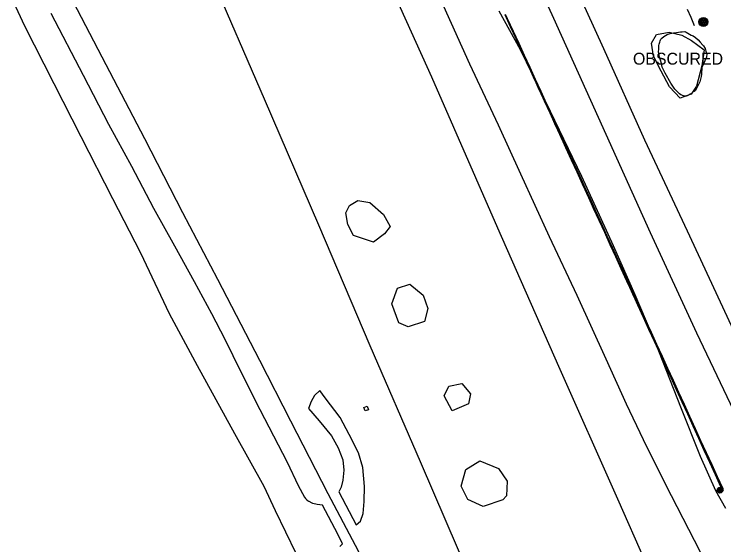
# Model space of a CAD drawing. Extents: x 368532 to 392481, y 10654822 to 10676899.
# Drawn here: x 377854.7 to 378153.1, y 10662271.1 to 10662494.1 of the extents above; entities that cross this region are included whole.
import ezdxf

# ---------------------------------------------------------------- set-up
doc = ezdxf.new("R2010")
doc.units = 0
for name, color, linetype in [('p_Catenary', 7, 'Continuous'), ('p_dtm obscured area', 7, 'Continuous'), ('p_railroad rr control', 7, 'Continuous'), ('p_road dirt road', 7, 'Continuous'), ('p_structure fence', 7, 'Continuous'), ('p_utility general pole', 7, 'Continuous'), ('p_veg woods', 7, 'Continuous')]:
    doc.layers.add(name, color=color, linetype=linetype)

msp = doc.modelspace()

# ---------------------------------------------------------------- linework, layer by layer
at = {"layer": 'p_Catenary'}
for points in [[(378137.65, 10662496.26), (378139.19, 10662492.84), (378140.72, 10662489.42)], [(378151.92, 10662295.42), (378149.59, 10662300.51), (378147.26, 10662305.59), (378144.93, 10662310.68), (378142.61, 10662315.77), (378140.28, 10662320.86), (378137.95, 10662325.95), (378135.62, 10662331.04), (378133.29, 10662336.13), (378130.97, 10662341.21), (378128.64, 10662346.3), (378126.31, 10662351.39), (378123.98, 10662356.48), (378121.65, 10662361.57), (378119.33, 10662366.66), (378117, 10662371.75), (378114.67, 10662376.84), (378112.34, 10662381.92), (378110.01, 10662387.01), (378107.69, 10662392.1), (378105.36, 10662397.19), (378103.03, 10662402.28), (378100.7, 10662407.37), (378098.37, 10662412.46), (378096.05, 10662417.54), (378093.72, 10662422.63), (378091.39, 10662427.72), (378089.06, 10662432.81), (378086.73, 10662437.9), (378084.41, 10662442.99), (378082.08, 10662448.08), (378079.75, 10662453.16), (378077.42, 10662458.25), (378075.09, 10662463.34), (378072.77, 10662468.43), (378070.44, 10662473.52), (378068.11, 10662478.61), (378065.78, 10662483.7), (378063.45, 10662488.79), (378061.12, 10662493.87)], [(378061.14, 10662494.06), (378063.49, 10662488.93), (378065.84, 10662483.79), (378068.19, 10662478.66), (378070.54, 10662473.53), (378072.89, 10662468.39), (378075.24, 10662463.26), (378077.59, 10662458.12), (378079.94, 10662452.99), (378082.29, 10662447.86), (378084.64, 10662442.72), (378086.99, 10662437.59), (378089.34, 10662432.45), (378091.69, 10662427.32), (378094.04, 10662422.18), (378096.39, 10662417.05), (378098.74, 10662411.92), (378101.09, 10662406.78), (378103.44, 10662401.65), (378105.79, 10662396.51), (378108.15, 10662391.38), (378110.5, 10662386.25), (378112.85, 10662381.11), (378115.2, 10662375.98), (378117.55, 10662370.84), (378119.9, 10662365.71), (378122.25, 10662360.58), (378124.6, 10662355.44), (378126.95, 10662350.31), (378129.3, 10662345.17), (378131.65, 10662340.04), (378134, 10662334.91), (378136.35, 10662329.77), (378138.7, 10662324.64), (378141.05, 10662319.5), (378143.4, 10662314.37), (378145.75, 10662309.24), (378148.1, 10662304.1), (378150.45, 10662298.97), (378152.8, 10662293.83)], [(378152.05, 10662295.33), (378149.73, 10662300.4), (378147.41, 10662305.46), (378145.09, 10662310.53), (378142.77, 10662315.6), (378140.45, 10662320.67), (378138.13, 10662325.74), (378135.81, 10662330.81), (378133.48, 10662335.87), (378131.16, 10662340.94), (378128.84, 10662346.01), (378126.52, 10662351.08), (378124.2, 10662356.15), (378121.88, 10662361.22), (378119.56, 10662366.28), (378117.24, 10662371.35), (378114.92, 10662376.42), (378112.6, 10662381.49), (378110.28, 10662386.56), (378107.95, 10662391.63), (378105.63, 10662396.69), (378103.31, 10662401.76), (378100.99, 10662406.83), (378098.67, 10662411.9), (378096.35, 10662416.97), (378094.03, 10662422.04), (378091.71, 10662427.1), (378089.39, 10662432.17), (378087.07, 10662437.24), (378084.75, 10662442.31), (378082.42, 10662447.38), (378080.1, 10662452.45), (378077.78, 10662457.51), (378075.46, 10662462.58), (378073.14, 10662467.65), (378070.82, 10662472.72), (378068.5, 10662477.79), (378066.18, 10662482.86), (378063.86, 10662487.93), (378061.54, 10662492.99)], [(378061.8, 10662492.81), (378064.13, 10662487.73), (378066.47, 10662482.64), (378068.8, 10662477.55), (378071.13, 10662472.46), (378073.46, 10662467.38), (378075.79, 10662462.29), (378078.12, 10662457.2), (378080.45, 10662452.11), (378082.78, 10662447.03), (378085.11, 10662441.94), (378087.44, 10662436.85), (378089.77, 10662431.76), (378092.1, 10662426.67), (378094.43, 10662421.59), (378096.76, 10662416.5), (378099.09, 10662411.41), (378101.42, 10662406.32), (378103.75, 10662401.24), (378106.08, 10662396.15), (378108.41, 10662391.06), (378110.74, 10662385.97), (378113.08, 10662380.89), (378115.41, 10662375.8), (378117.74, 10662370.71), (378120.07, 10662365.62), (378122.4, 10662360.54), (378124.73, 10662355.45), (378127.06, 10662350.36), (378129.39, 10662345.27), (378131.72, 10662340.19), (378134.05, 10662335.1), (378136.38, 10662330.01), (378138.71, 10662324.92), (378141.04, 10662319.84), (378143.37, 10662314.75), (378145.7, 10662309.66), (378148.03, 10662304.57), (378150.36, 10662299.49), (378152.69, 10662294.4)], [(378062.22, 10662492.08), (378064.54, 10662487.02), (378066.85, 10662481.96), (378069.17, 10662476.89), (378071.49, 10662471.83), (378073.81, 10662466.77), (378076.13, 10662461.71), (378078.45, 10662456.65), (378080.77, 10662451.59), (378083.09, 10662446.53), (378085.41, 10662441.47), (378087.73, 10662436.41), (378090.05, 10662431.34), (378092.37, 10662426.28), (378094.68, 10662421.22), (378097, 10662416.16), (378099.32, 10662411.1), (378101.64, 10662406.04), (378103.96, 10662400.98), (378106.28, 10662395.92), (378108.6, 10662390.86), (378110.92, 10662385.8), (378113.24, 10662380.73), (378115.56, 10662375.67), (378117.88, 10662370.61), (378120.2, 10662365.55), (378122.51, 10662360.49), (378124.83, 10662355.43), (378127.15, 10662350.37), (378129.47, 10662345.31), (378131.79, 10662340.25), (378134.11, 10662335.18), (378136.43, 10662330.12), (378138.75, 10662325.06), (378141.07, 10662320), (378143.39, 10662314.94), (378145.71, 10662309.88), (378148.03, 10662304.82), (378150.34, 10662299.76), (378152.66, 10662294.7)]]:
    msp.add_lwpolyline(points, dxfattribs=at)
at = {"layer": 'p_dtm obscured area'}
msp.add_lwpolyline([(378140.05, 10662461.47), (378139.52, 10662460.79), (378139.02, 10662460.5), (378138.56, 10662460.24), (378138.24, 10662460.04), (378137.7, 10662459.84), (378137.24, 10662459.71), (378136.64, 10662459.7), (378136.11, 10662459.81), (378135.03, 10662460.24), (378134.45, 10662460.6), (378133.48, 10662461.58), (378132.56, 10662462.61), (378130.78, 10662465.05), (378128.45, 10662469.37), (378127.22, 10662471.9), (378126.88, 10662473.39), (378126.55, 10662474.84), (378126.1, 10662476.01), (378125.9, 10662476.92), (378125.84, 10662477.6), (378125.71, 10662478.33), (378125.77, 10662479.37), (378125.73, 10662480.32), (378125.79, 10662480.98), (378125.9, 10662481.5), (378126.15, 10662482.33), (378126.31, 10662482.88), (378126.59, 10662483.56), (378127.05, 10662484.06), (378127.94, 10662484.77), (378129.27, 10662485.59), (378130.6, 10662485.96), (378132.01, 10662486.28), (378133.26, 10662486.44), (378134.9, 10662486.75), (378135.67, 10662486.75), (378136.71, 10662486.8), (378137.31, 10662486.54), (378138, 10662486.07), (378138.7, 10662485.75), (378139.46, 10662485.35), (378140.28, 10662484.96), (378141.26, 10662484.29), (378142.36, 10662483.26), (378143.18, 10662482.39), (378144.27, 10662481.08), (378144.62, 10662480.74), (378145.24, 10662479.62), (378145.58, 10662478.59), (378145.94, 10662477.43), (378145.81, 10662476.08), (378143.88, 10662471.7), (378143.73, 10662468.94), (378143.63, 10662467.86), (378143.39, 10662466.75), (378143.02, 10662465.71), (378142.46, 10662464.58), (378141.93, 10662463.52), (378141.21, 10662462.09), (378140.68, 10662461.61)], close=True, dxfattribs=at)
at = {"layer": 'p_railroad rr control'}
for points in [[(378234.3, 10662208.89), (378206.01, 10662262.23), (378178.43, 10662317.19), (378156.32, 10662363.04), (378137.84, 10662402.89), (378119.98, 10662441.18), (378102.6, 10662479.54), (378087.32, 10662513.11), (378067.19, 10662557.7), (378049.72, 10662596.8), (378042.9, 10662611.89)], [(378029.98, 10662606.04), (378045.43, 10662572.29), (378064.01, 10662530.85), (378081.49, 10662492.43), (378100.22, 10662450.8), (378122.14, 10662402.32), (378141.6, 10662360.19), (378162.92, 10662315.47), (378184.69, 10662271.8), (378207.19, 10662228.58), (378221.94, 10662201.36)], [(378104.72, 10662121.83), (378078.37, 10662183.23), (378059.29, 10662227.42), (378041.48, 10662268.84), (378025.62, 10662305.88), (378004.46, 10662354.76), (377982.77, 10662405.38), (377959.92, 10662458.36), (377937.06, 10662511.18), (377923.89, 10662542.32)], [(377872.51, 10662512.94), (377891.6, 10662476.25), (377909.42, 10662441.88), (377925.51, 10662410.74), (377940.21, 10662382.73), (377957.79, 10662348.64), (377970.95, 10662323.22), (377986.65, 10662292.67), (377998.03, 10662270.84), (378016.95, 10662234.52), (378042.45, 10662184.12), (378064.75, 10662140.69), (378080.77, 10662109.69)]]:
    msp.add_lwpolyline(points, dxfattribs=at)
msp.add_lwpolyline([(378002.26, 10662327.32), (378001.68, 10662328.84), (378003.08, 10662329.37), (378003.65, 10662327.84)], close=True, dxfattribs=at)
at = {"layer": 'p_road dirt road'}
for p, q in [((377859.02, 10662489.34), (377854.68, 10662498.75)), ((378035.21, 10662497.48), (378046.16, 10662473.17)), ((378067.64, 10662479.13), (378058.69, 10662495.39)), ((377870.09, 10662494.55), (377883.73, 10662468.44)), ((377871.56, 10662464.88), (377859.02, 10662489.34)), ((378080.23, 10662453.19), (378067.64, 10662479.13)), ((378046.16, 10662473.17), (378058.16, 10662447.61)), ((377883.73, 10662468.44), (377894.36, 10662447.88)), ((377882.82, 10662442.56), (377871.56, 10662464.88)), ((378093.44, 10662425.82), (378080.23, 10662453.19)), ((377894.36, 10662447.88), (377904.07, 10662430.29)), ((378058.16, 10662447.61), (378067.62, 10662426.93)), ((377896.12, 10662416.42), (377882.82, 10662442.56)), ((377904.07, 10662430.29), (377913.29, 10662412.61)), ((378067.62, 10662426.93), (378079.65, 10662400.61)), ((378106.8, 10662396.67), (378093.44, 10662425.82)), ((377907.97, 10662393.61), (377896.12, 10662416.42)), ((377913.29, 10662412.61), (377922.05, 10662396.69)), ((378079.65, 10662400.61), (378091.38, 10662375.93)), ((377922.05, 10662396.69), (377930.41, 10662381.78)), ((378115.82, 10662376.15), (378106.8, 10662396.67)), ((377919.94, 10662368.12), (377907.97, 10662393.61)), ((377930.41, 10662381.78), (377937.63, 10662368.25)), ((378124.53, 10662355.71), (378115.82, 10662376.15)), ((378091.38, 10662375.93), (378103.51, 10662349.29)), ((377931.78, 10662346.32), (377919.94, 10662368.12)), ((377937.63, 10662368.25), (377943.26, 10662357.53)), ((377943.26, 10662357.53), (377950.05, 10662343.76)), ((378135.09, 10662328.85), (378124.53, 10662355.71)), ((378103.51, 10662349.29), (378112.05, 10662330.37)), ((377947.54, 10662317.71), (377931.78, 10662346.32)), ((377950.05, 10662343.76), (377957.96, 10662327.93)), ((377983.27, 10662335.89), (377980.97, 10662333.86)), ((377985.45, 10662332.77), (377983.27, 10662335.89)), ((377979.54, 10662331.36), (377978.47, 10662328.42)), ((377980.97, 10662333.86), (377979.54, 10662331.36)), ((377991.79, 10662324.62), (377985.45, 10662332.77)), ((377978.47, 10662328.42), (377983.01, 10662323.18)), ((378112.05, 10662330.37), (378119.17, 10662315.29)), ((378143.26, 10662308.24), (378135.09, 10662328.85)), ((377957.96, 10662327.93), (377969.46, 10662305.74)), ((377983.01, 10662323.18), (377988.1, 10662316.91)), ((377995.55, 10662317.4), (377991.79, 10662324.62)), ((377959.77, 10662295.61), (377947.54, 10662317.71)), ((377988.1, 10662316.91), (377990.92, 10662311.85)), ((377999.42, 10662309.71), (377995.55, 10662317.4)), ((378119.17, 10662315.29), (378128.67, 10662296.46)), ((377990.92, 10662311.85), (377992.92, 10662306.78)), ((378001.27, 10662303.49), (377999.42, 10662309.71)), ((378149.82, 10662293.76), (378143.26, 10662308.24)), ((377969.46, 10662305.74), (377974.13, 10662296.02)), ((377992.92, 10662306.78), (377993.32, 10662302.4)), ((377993.32, 10662302.4), (377992.91, 10662298.27)), ((378002.05, 10662295.55), (378001.27, 10662303.49)), ((377964.65, 10662285.33), (377959.77, 10662295.61)), ((377974.13, 10662296.02), (377976.74, 10662291.09)), ((377992.91, 10662298.27), (377992.14, 10662295.31)), ((378001.85, 10662289.29), (378002.05, 10662295.55)), ((378128.67, 10662296.46), (378140.7, 10662272.96)), ((377992.14, 10662295.31), (377991.25, 10662293.35)), ((377991.25, 10662293.35), (377998.52, 10662279.47)), ((378154.01, 10662286.34), (378149.82, 10662293.76)), ((377976.74, 10662291.09), (377977.19, 10662290.51)), ((377977.19, 10662290.51), (377977.72, 10662289.98)), ((377977.72, 10662289.98), (377978.41, 10662289.35)), ((377980.35, 10662288.36), (377978.41, 10662289.35)), ((377982.09, 10662287.97), (377980.35, 10662288.36)), ((377984.32, 10662287.73), (377982.09, 10662287.97)), ((377990.75, 10662275.49), (377984.32, 10662287.73)), ((378001.48, 10662284.24), (378001.85, 10662289.29)), ((377973.28, 10662267.38), (377964.65, 10662285.33)), ((378000.4, 10662281.04), (378001.48, 10662284.24)), ((377998.52, 10662279.47), (378000.4, 10662281.04)), ((377992.8, 10662271.4), (377990.75, 10662275.49)), ((378140.7, 10662272.96), (378150.48, 10662253.6)), ((377991.67, 10662270.38), (377992.47, 10662271.13)), ((377992.47, 10662271.13), (377992.8, 10662271.4))]:
    msp.add_line(p, q, dxfattribs=at)
at = {"layer": 'p_structure fence'}
for p, q in [((378030.36, 10662467.65), (377996.96, 10662541.42)), ((378058.13, 10662404.19), (378030.36, 10662467.65)), ((378083.68, 10662345.95), (378058.13, 10662404.19)), ((378108.51, 10662290.25), (378083.68, 10662345.95)), ((378134.85, 10662230.89), (378108.51, 10662290.25))]:
    msp.add_line(p, q, dxfattribs=at)
at = {"layer": 'p_utility general pole'}
for centre, radius in [((378144.57, 10662490.85), 1.9), ((378144.57, 10662490.85), 1.44), ((378144.57, 10662490.85), 0.973), ((378144.57, 10662490.85), 0.539), ((378144.57, 10662490.85), 0.192), ((378151.52, 10662293.99), 1.19), ((378151.52, 10662293.99), 0.901), ((378151.52, 10662293.99), 0.608), ((378151.52, 10662293.99), 0.337), ((378151.52, 10662293.99), 0.12)]:
    msp.add_circle(centre, radius, dxfattribs=at)
at = {"layer": 'p_veg woods'}
for points in [[(378144.88, 10662479.09), (378143.88, 10662472.33), (378141.6, 10662463.89), (378139.36, 10662460.52), (378134.71, 10662458.87), (378130.24, 10662463.62), (378126.81, 10662470.11), (378123.61, 10662476.46), (378122.75, 10662481.98), (378124.84, 10662485.6), (378130.08, 10662486.57), (378135.48, 10662485.3), (378139.59, 10662482.99)], [(377997.41, 10662401.14), (377995.06, 10662405.7), (377994.21, 10662410.63), (377995.75, 10662413.75), (377999.23, 10662415.74), (378004.19, 10662414.96), (378009.96, 10662409.94), (378012.76, 10662404.82), (378010.42, 10662401.83), (378005.77, 10662398.32)], [(378020.4, 10662362.71), (378016.45, 10662364.36), (378013.44, 10662372.31), (378015.89, 10662378.95), (378021.08, 10662380.62), (378026.64, 10662376.06), (378028.58, 10662370.41), (378027.29, 10662364.86)], [(378038.82, 10662327.38), (378035.53, 10662333.71), (378037.51, 10662337.68), (378042.99, 10662338.87), (378046.58, 10662334.48), (378045.7, 10662330.35)], [(378051.85, 10662287.12), (378045.5, 10662290.09), (378042.67, 10662295.67), (378044.62, 10662302.67), (378050.46, 10662306.32), (378058.37, 10662303.16), (378062.06, 10662297.76), (378061.76, 10662291.71), (378060.24, 10662289.98)]]:
    msp.add_lwpolyline(points, close=True, dxfattribs=at)

# ---------------------------------------------------------------- texts
at = {"layer": 'p_dtm obscured area'}
msp.add_text(' OBSCURED', height=5, dxfattribs=at).set_placement((378113.06, 10662472.89))

doc.saveas('drawing.dxf')
